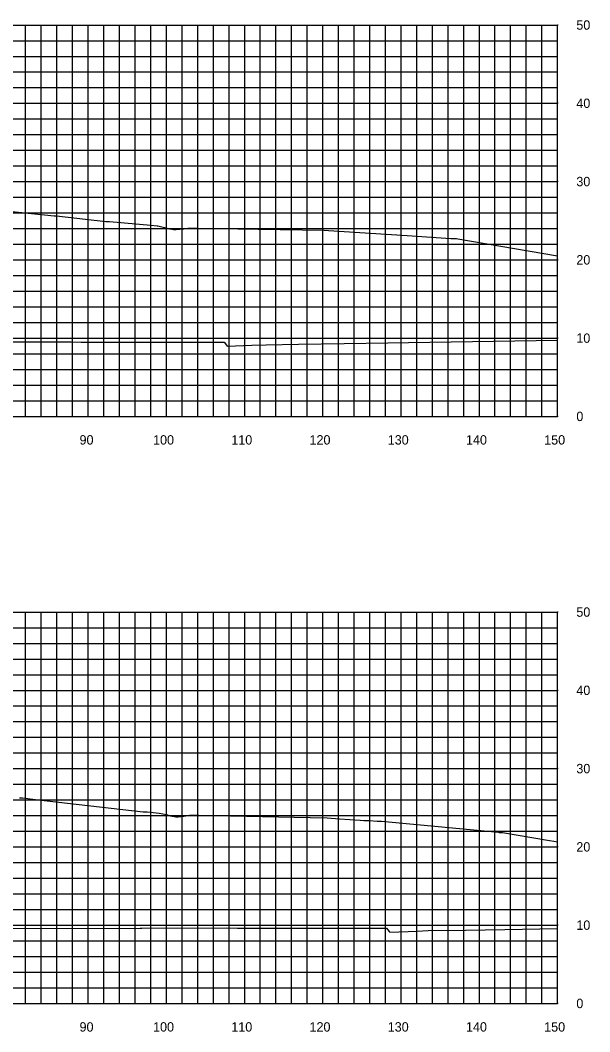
# Model space of a CAD drawing. Extents: x 1800880 to 1818864, y 245271 to 250560.
# Drawn here: x 1810509.8 to 1810582.6, y 249645.6 to 249774.8 of the extents above; entities that cross this region are included whole.
import ezdxf

# ---------------------------------------------------------------- set-up
doc = ezdxf.new("R2010")
doc.units = 0
for name, color, linetype in [('33', 7, 'Continuous'), ('CL-CNST', 7, 'Continuous'), ('DESIGN - DRAINAGE - Bridges', 7, 'Continuous'), ('Level 46', 7, 'Continuous'), ('Level 62', 7, 'Continuous')]:
    doc.layers.add(name, color=color, linetype=linetype)

msp = doc.modelspace()

# ---------------------------------------------------------------- linework, layer by layer
at = {"layer": 'CL-CNST'}
for points in [[(1810508.3, 249750.42), (1810514.09, 249749.83), (1810514.4, 249749.84), (1810520.7, 249749.14), (1810520.94, 249749.14), (1810521.18, 249749.11), (1810526.46, 249748.63), (1810527.28, 249748.55), (1810527.35, 249748.55), (1810528.23, 249748.36), (1810528.85, 249748.18), (1810528.91, 249748.18), (1810529.35, 249748.1), (1810529.7, 249748.1), (1810530.67, 249748.18), (1810531.18, 249748.27), (1810531.57, 249748.27), (1810531.59, 249748.27), (1810531.62, 249748.27), (1810531.65, 249748.27), (1810531.68, 249748.27), (1810531.71, 249748.27), (1810531.75, 249748.27), (1810531.79, 249748.27), (1810531.83, 249748.27), (1810531.88, 249748.27), (1810531.94, 249748.27), (1810532, 249748.27), (1810532.08, 249748.27), (1810532.16, 249748.27), (1810532.26, 249748.27), (1810532.38, 249748.27), (1810532.44, 249748.27), (1810540.19, 249748.16), (1810548.64, 249748.01), (1810549.18, 249747.99), (1810559.25, 249747.32), (1810564.83, 249746.96), (1810564.92, 249746.96), (1810564.96, 249746.96), (1810564.96, 249746.96), (1810564.97, 249746.95), (1810565.51, 249746.95), (1810565.52, 249746.95), (1810565.71, 249746.91), (1810578.46, 249744.73)], [(1810509.67, 249675.47), (1810509.87, 249675.47), (1810510.04, 249675.47), (1810511.73, 249675.28), (1810525.48, 249673.69), (1810525.58, 249673.69), (1810525.93, 249673.69), (1810526, 249673.69), (1810527.53, 249673.54), (1810528.47, 249673.34), (1810528.95, 249673.2), (1810528.99, 249673.2), (1810529.67, 249673.08), (1810529.94, 249673.08), (1810530.7, 249673.14), (1810531.42, 249673.27), (1810531.99, 249673.28), (1810532.02, 249673.28), (1810532.06, 249673.28), (1810532.1, 249673.28), (1810532.14, 249673.28), (1810532.19, 249673.28), (1810532.24, 249673.28), (1810532.3, 249673.28), (1810532.37, 249673.28), (1810532.44, 249673.28), (1810532.52, 249673.28), (1810532.6, 249673.28), (1810546.83, 249672.97), (1810549, 249672.93), (1810550.6, 249672.81), (1810553.24, 249672.63), (1810553.7, 249672.59), (1810554.23, 249672.59), (1810554.24, 249672.59), (1810554.41, 249672.58), (1810555.41, 249672.51), (1810555.96, 249672.49), (1810570.89, 249671.08), (1810571, 249671.07), (1810571.44, 249671.07), (1810577.44, 249670.03), (1810577.99, 249669.94), (1810578.46, 249669.86)]]:
    msp.add_lwpolyline(points, dxfattribs=at)
at = {"layer": 'DESIGN - DRAINAGE - Bridges'}
for p, q in [((1810578.46, 249724.22), (1810578.46, 249774.22)), ((1810578.52, 249774.22), (1810578.46, 249774.22)), ((1810578.52, 249764.22), (1810578.46, 249764.22)), ((1810578.52, 249754.22), (1810578.46, 249754.22)), ((1810578.52, 249744.22), (1810578.46, 249744.22)), ((1810578.52, 249734.22), (1810578.46, 249734.22)), ((1810278.46, 249724.22), (1810578.46, 249724.22)), ((1810518.46, 249724.16), (1810518.46, 249724.22)), ((1810528.46, 249724.16), (1810528.46, 249724.22)), ((1810538.46, 249724.16), (1810538.46, 249724.22)), ((1810548.46, 249724.16), (1810548.46, 249724.22)), ((1810558.46, 249724.16), (1810558.46, 249724.22)), ((1810568.46, 249724.16), (1810568.46, 249724.22)), ((1810578.46, 249724.16), (1810578.46, 249724.22)), ((1810578.52, 249724.22), (1810578.46, 249724.22)), ((1810578.46, 249649.22), (1810578.46, 249699.22)), ((1810578.52, 249699.22), (1810578.46, 249699.22)), ((1810578.52, 249689.22), (1810578.46, 249689.22)), ((1810578.52, 249679.22), (1810578.46, 249679.22)), ((1810578.52, 249669.22), (1810578.46, 249669.22)), ((1810578.52, 249659.22), (1810578.46, 249659.22)), ((1810278.46, 249649.22), (1810578.46, 249649.22)), ((1810518.46, 249649.16), (1810518.46, 249649.22)), ((1810528.46, 249649.16), (1810528.46, 249649.22)), ((1810538.46, 249649.16), (1810538.46, 249649.22)), ((1810548.46, 249649.16), (1810548.46, 249649.22)), ((1810558.46, 249649.16), (1810558.46, 249649.22)), ((1810568.46, 249649.16), (1810568.46, 249649.22)), ((1810578.46, 249649.16), (1810578.46, 249649.22)), ((1810578.52, 249649.22), (1810578.46, 249649.22))]:
    msp.add_line(p, q, dxfattribs=at)
at = {"layer": 'Level 46'}
for p, q in [((1810278.46, 249774.22), (1810578.46, 249774.22)), ((1810510.46, 249724.22), (1810510.46, 249774.22)), ((1810512.46, 249724.22), (1810512.46, 249774.22)), ((1810514.46, 249724.22), (1810514.46, 249774.22)), ((1810516.46, 249724.22), (1810516.46, 249774.22)), ((1810518.46, 249724.22), (1810518.46, 249774.22)), ((1810520.46, 249724.22), (1810520.46, 249774.22)), ((1810522.46, 249724.22), (1810522.46, 249774.22)), ((1810524.46, 249724.22), (1810524.46, 249774.22)), ((1810526.46, 249724.22), (1810526.46, 249774.22)), ((1810528.46, 249724.22), (1810528.46, 249774.22)), ((1810530.46, 249724.22), (1810530.46, 249774.22)), ((1810532.46, 249724.22), (1810532.46, 249774.22)), ((1810534.46, 249724.22), (1810534.46, 249774.22)), ((1810536.46, 249724.22), (1810536.46, 249774.22)), ((1810538.46, 249724.22), (1810538.46, 249774.22)), ((1810540.46, 249724.22), (1810540.46, 249774.22)), ((1810542.46, 249724.22), (1810542.46, 249774.22)), ((1810544.46, 249724.22), (1810544.46, 249774.22)), ((1810546.46, 249724.22), (1810546.46, 249774.22)), ((1810548.46, 249724.22), (1810548.46, 249774.22)), ((1810550.46, 249724.22), (1810550.46, 249774.22)), ((1810552.46, 249724.22), (1810552.46, 249774.22)), ((1810554.46, 249724.22), (1810554.46, 249774.22)), ((1810556.46, 249724.22), (1810556.46, 249774.22)), ((1810558.46, 249724.22), (1810558.46, 249774.22)), ((1810560.46, 249724.22), (1810560.46, 249774.22)), ((1810562.46, 249724.22), (1810562.46, 249774.22)), ((1810564.46, 249724.22), (1810564.46, 249774.22)), ((1810566.46, 249724.22), (1810566.46, 249774.22)), ((1810568.46, 249724.22), (1810568.46, 249774.22)), ((1810570.46, 249724.22), (1810570.46, 249774.22)), ((1810572.46, 249724.22), (1810572.46, 249774.22)), ((1810574.46, 249724.22), (1810574.46, 249774.22)), ((1810576.46, 249724.22), (1810576.46, 249774.22)), ((1810578.46, 249724.22), (1810578.46, 249774.22)), ((1810278.46, 249772.22), (1810578.46, 249772.22)), ((1810278.46, 249770.22), (1810578.46, 249770.22)), ((1810278.46, 249768.22), (1810578.46, 249768.22)), ((1810278.46, 249766.22), (1810578.46, 249766.22)), ((1810278.46, 249764.22), (1810578.46, 249764.22)), ((1810278.46, 249762.22), (1810578.46, 249762.22)), ((1810278.46, 249760.22), (1810578.46, 249760.22)), ((1810278.46, 249758.22), (1810578.46, 249758.22)), ((1810278.46, 249756.22), (1810578.46, 249756.22)), ((1810278.46, 249754.22), (1810578.46, 249754.22)), ((1810278.46, 249752.22), (1810578.46, 249752.22)), ((1810278.46, 249750.22), (1810578.46, 249750.22)), ((1810278.46, 249748.22), (1810578.46, 249748.22)), ((1810278.46, 249746.22), (1810578.46, 249746.22)), ((1810278.46, 249744.22), (1810578.46, 249744.22)), ((1810278.46, 249742.22), (1810578.46, 249742.22)), ((1810278.46, 249740.22), (1810578.46, 249740.22)), ((1810278.46, 249738.22), (1810578.46, 249738.22)), ((1810278.46, 249736.22), (1810578.46, 249736.22)), ((1810278.46, 249734.22), (1810578.46, 249734.22)), ((1810278.46, 249732.22), (1810578.46, 249732.22)), ((1810278.46, 249730.22), (1810578.46, 249730.22)), ((1810278.46, 249728.22), (1810578.46, 249728.22)), ((1810278.46, 249726.22), (1810578.46, 249726.22)), ((1810278.46, 249724.22), (1810578.46, 249724.22)), ((1810278.46, 249699.22), (1810578.46, 249699.22)), ((1810510.46, 249649.22), (1810510.46, 249699.22)), ((1810512.46, 249649.22), (1810512.46, 249699.22)), ((1810514.46, 249649.22), (1810514.46, 249699.22)), ((1810516.46, 249649.22), (1810516.46, 249699.22)), ((1810518.46, 249649.22), (1810518.46, 249699.22)), ((1810520.46, 249649.22), (1810520.46, 249699.22)), ((1810522.46, 249649.22), (1810522.46, 249699.22)), ((1810524.46, 249649.22), (1810524.46, 249699.22)), ((1810526.46, 249649.22), (1810526.46, 249699.22)), ((1810528.46, 249649.22), (1810528.46, 249699.22)), ((1810530.46, 249649.22), (1810530.46, 249699.22)), ((1810532.46, 249649.22), (1810532.46, 249699.22)), ((1810534.46, 249649.22), (1810534.46, 249699.22)), ((1810536.46, 249649.22), (1810536.46, 249699.22)), ((1810538.46, 249649.22), (1810538.46, 249699.22)), ((1810540.46, 249649.22), (1810540.46, 249699.22)), ((1810542.46, 249649.22), (1810542.46, 249699.22)), ((1810544.46, 249649.22), (1810544.46, 249699.22)), ((1810546.46, 249649.22), (1810546.46, 249699.22)), ((1810548.46, 249649.22), (1810548.46, 249699.22)), ((1810550.46, 249649.22), (1810550.46, 249699.22)), ((1810552.46, 249649.22), (1810552.46, 249699.22)), ((1810554.46, 249649.22), (1810554.46, 249699.22)), ((1810556.46, 249649.22), (1810556.46, 249699.22)), ((1810558.46, 249649.22), (1810558.46, 249699.22)), ((1810560.46, 249649.22), (1810560.46, 249699.22)), ((1810562.46, 249649.22), (1810562.46, 249699.22)), ((1810564.46, 249649.22), (1810564.46, 249699.22)), ((1810566.46, 249649.22), (1810566.46, 249699.22)), ((1810568.46, 249649.22), (1810568.46, 249699.22)), ((1810570.46, 249649.22), (1810570.46, 249699.22)), ((1810572.46, 249649.22), (1810572.46, 249699.22)), ((1810574.46, 249649.22), (1810574.46, 249699.22)), ((1810576.46, 249649.22), (1810576.46, 249699.22)), ((1810578.46, 249649.22), (1810578.46, 249699.22)), ((1810278.46, 249697.22), (1810578.46, 249697.22)), ((1810278.46, 249695.22), (1810578.46, 249695.22)), ((1810278.46, 249693.22), (1810578.46, 249693.22)), ((1810278.46, 249691.22), (1810578.46, 249691.22)), ((1810278.46, 249689.22), (1810578.46, 249689.22)), ((1810278.46, 249687.22), (1810578.46, 249687.22)), ((1810278.46, 249685.22), (1810578.46, 249685.22)), ((1810278.46, 249683.22), (1810578.46, 249683.22)), ((1810278.46, 249681.22), (1810578.46, 249681.22)), ((1810278.46, 249679.22), (1810578.46, 249679.22)), ((1810278.46, 249677.22), (1810578.46, 249677.22)), ((1810278.46, 249675.22), (1810578.46, 249675.22)), ((1810278.46, 249673.22), (1810578.46, 249673.22)), ((1810278.46, 249671.22), (1810578.46, 249671.22)), ((1810278.46, 249669.22), (1810578.46, 249669.22)), ((1810278.46, 249667.22), (1810578.46, 249667.22)), ((1810278.46, 249665.22), (1810578.46, 249665.22)), ((1810278.46, 249663.22), (1810578.46, 249663.22)), ((1810278.46, 249661.22), (1810578.46, 249661.22)), ((1810278.46, 249659.22), (1810578.46, 249659.22)), ((1810278.46, 249657.22), (1810578.46, 249657.22)), ((1810278.46, 249655.22), (1810578.46, 249655.22)), ((1810278.46, 249653.22), (1810578.46, 249653.22)), ((1810278.46, 249651.22), (1810578.46, 249651.22)), ((1810278.46, 249649.22), (1810578.46, 249649.22))]:
    msp.add_line(p, q, dxfattribs=at)
at = {"layer": 'Level 62'}
for points in [[(1810502.14, 249733.73), (1810515.08, 249733.75), (1810516.28, 249733.74), (1810517.57, 249733.72), (1810529.44, 249733.69), (1810532.83, 249733.69), (1810534.99, 249733.69), (1810534.99, 249733.69), (1810535, 249733.69), (1810535.17, 249733.69), (1810535.82, 249733.69), (1810536.13, 249733.32), (1810536.23, 249733.19), (1810539.39, 249733.31), (1810541.21, 249733.38), (1810545.36, 249733.44), (1810551.16, 249733.52), (1810556.74, 249733.6), (1810559.41, 249733.64), (1810578.46, 249733.94)], [(1810497.92, 249658.78), (1810525.08, 249658.83), (1810525.31, 249658.82), (1810536.18, 249658.86), (1810537.53, 249658.85), (1810538.63, 249658.83), (1810544.04, 249658.83), (1810552.69, 249658.82), (1810555.78, 249658.82), (1810555.79, 249658.82), (1810555.79, 249658.82), (1810555.88, 249658.82), (1810556.6, 249658.83), (1810556.94, 249658.41), (1810557, 249658.33), (1810560.51, 249658.47), (1810561.9, 249658.52), (1810566.69, 249658.6), (1810571.71, 249658.68), (1810578.46, 249658.78)]]:
    msp.add_lwpolyline(points, dxfattribs=at)

# ---------------------------------------------------------------- texts
for s, p in [('90', (1810517.35, 249720.62)), ('100', (1810526.75, 249720.62)), ('110', (1810536.75, 249720.62)), ('120', (1810546.75, 249720.62)), ('130', (1810556.75, 249720.62)), ('140', (1810566.75, 249720.62)), ('150', (1810576.75, 249720.62)), ('90', (1810517.35, 249645.62)), ('100', (1810526.75, 249645.62)), ('110', (1810536.75, 249645.62)), ('120', (1810546.75, 249645.62)), ('130', (1810556.75, 249645.62)), ('140', (1810566.75, 249645.62)), ('150', (1810576.75, 249645.62))]:
    msp.add_text(s, height=1.2).set_placement(p)
at = {"layer": '33'}
for s, p in [('50', (1810580.86, 249773.62)), ('40', (1810580.86, 249763.62)), ('30', (1810580.86, 249753.62)), ('20', (1810580.86, 249743.62)), ('10', (1810580.86, 249733.62)), ('0', (1810580.86, 249723.62)), ('50', (1810580.86, 249698.62)), ('40', (1810580.86, 249688.62)), ('30', (1810580.86, 249678.62)), ('20', (1810580.86, 249668.62)), ('10', (1810580.86, 249658.62)), ('0', (1810580.86, 249648.62))]:
    msp.add_text(s, height=1.2, dxfattribs=at).set_placement(p)

doc.saveas('drawing.dxf')
